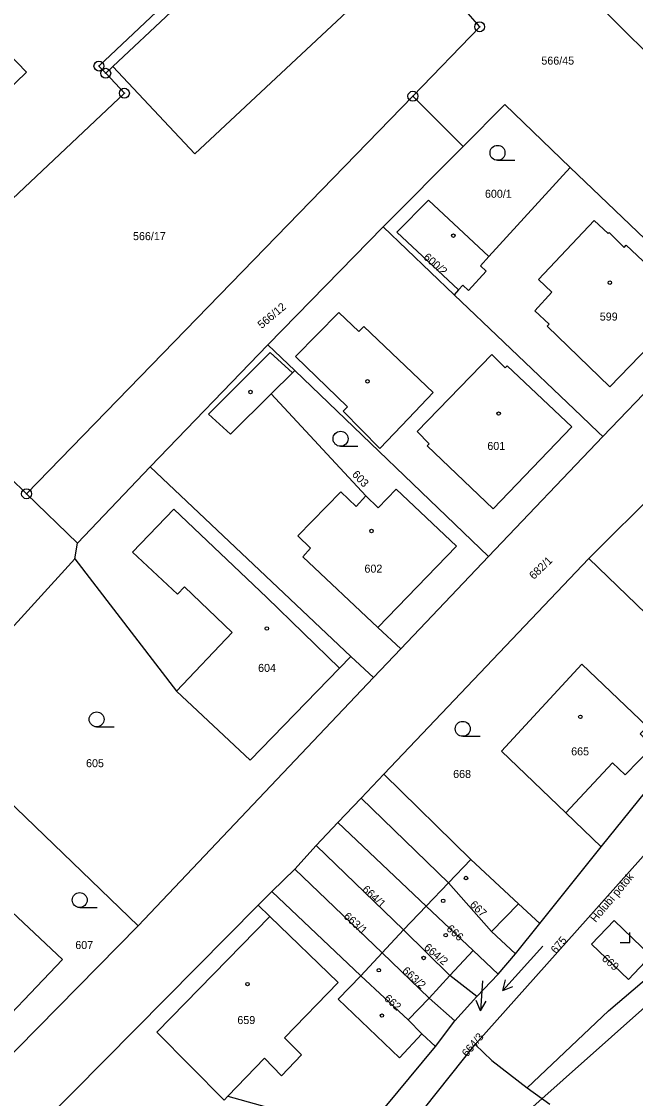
# Model space of a CAD drawing. Extents: x -587171 to -555306, y -1167727 to -1074732.
# Drawn here: x -560917 to -560855.4, y -1077994.6 to -1077886.5 of the extents above; entities that cross this region are included whole.
import ezdxf

# ---------------------------------------------------------------- set-up
doc = ezdxf.new("R2010")
doc.units = 0
for name, color, linetype in [('Hranice parcel', 7, 'Continuous'), ('Parcelní čísla', 7, 'Continuous'), ('Pop  PČ popisy', 7, 'Continuous'), ('Poz předměty', 7, 'Continuous'), ('Vnitřní kresba', 7, 'Continuous'), ('Věcná břemena k části', 7, 'Continuous'), ('Značky bodu BP', 7, 'Continuous'), ('Značky budov', 7, 'Continuous'), ('Značky kultur', 7, 'Continuous')]:
    doc.layers.add(name, color=color, linetype=linetype)

msp = doc.modelspace()

# ---------------------------------------------------------------- linework, layer by layer
at = {"layer": 'Hranice parcel'}
for p, q in [((-560870.99, -1077887.03), (-560877.71, -1077879.32)), ((-560901.93, -1077885.53), (-560907.78, -1077891.01)), ((-560877.69, -1077894), (-560870.99, -1077887.03)), ((-560907.78, -1077891.01), (-560908.51, -1077891.7)), ((-560877.69, -1077894), (-560916.45, -1077933.89)), ((-560872.64, -1077899.03), (-560877.69, -1077894)), ((-560880.68, -1077907.12), (-560872.64, -1077899.03)), ((-560861.9, -1077901.15), (-560870.06, -1077910.08)), ((-560848.98, -1077913.55), (-560861.9, -1077901.15)), ((-560892.23, -1077918.95), (-560880.68, -1077907.12)), ((-560880.68, -1077907.12), (-560873.56, -1077913.92)), ((-560873.13, -1077913.44), (-560873.56, -1077913.92)), ((-560858.65, -1077928.15), (-560846.73, -1077915.7)), ((-560904.06, -1077931.17), (-560892.23, -1077918.95)), ((-560892.23, -1077918.95), (-560889.54, -1077921.53)), ((-560889.54, -1077921.53), (-560870.11, -1077940.18)), ((-560870.11, -1077940.18), (-560858.65, -1077928.15)), ((-560911.35, -1077938.83), (-560904.06, -1077931.17)), ((-560904.06, -1077931.17), (-560883.91, -1077950.2)), ((-560849.79, -1077930.17), (-560860.03, -1077940.37)), ((-560918.11, -1077932.29), (-560916.45, -1077933.89)), ((-560916.45, -1077933.89), (-560911.35, -1077938.83)), ((-560911.6, -1077940.4), (-560911.35, -1077938.83)), ((-560926.52, -1077956.76), (-560911.6, -1077940.4)), ((-560860.03, -1077940.37), (-560880.6, -1077962.02)), ((-560878.91, -1077949.44), (-560870.11, -1077940.18)), ((-560854.33, -1077945.91), (-560860.03, -1077940.37)), ((-560881.65, -1077952.33), (-560878.91, -1077949.44)), ((-560883.91, -1077950.2), (-560881.65, -1077952.33)), ((-560905.24, -1077977.23), (-560881.65, -1077952.33)), ((-560926.52, -1077956.76), (-560905.24, -1077977.23)), ((-560842.84, -1077957.02), (-560871.44, -1077989.15)), ((-560858.8, -1077969.32), (-560852.07, -1077960.93)), ((-560880.6, -1077962.02), (-560882.87, -1077964.41)), ((-560882.87, -1077964.41), (-560885.21, -1077966.87)), ((-560885.21, -1077966.87), (-560887.41, -1077969.16)), ((-560876.37, -1077975.27), (-560885.21, -1077966.87)), ((-560887.41, -1077969.16), (-560889.54, -1077971.54)), ((-560878.64, -1077977.64), (-560887.41, -1077969.16)), ((-560864.96, -1077977), (-560858.8, -1077969.32)), ((-560889.54, -1077971.54), (-560891.84, -1077973.8)), ((-560880.79, -1077979.96), (-560889.54, -1077971.54)), ((-560891.84, -1077973.8), (-560893.21, -1077975.17)), ((-560893.21, -1077975.17), (-560915.14, -1077997.32)), ((-560878.64, -1077977.64), (-560876.37, -1077975.27)), ((-560871.64, -1077979.72), (-560876.37, -1077975.27)), ((-560922.56, -1077994.79), (-560905.24, -1077977.23)), ((-560880.79, -1077979.96), (-560878.64, -1077977.64)), ((-560873.97, -1077982.23), (-560878.64, -1077977.64)), ((-560867.39, -1077980.04), (-560864.96, -1077977)), ((-560873.97, -1077982.23), (-560871.64, -1077979.72)), ((-560871.64, -1077979.72), (-560869.13, -1077982.08)), ((-560869.13, -1077982.08), (-560867.39, -1077980.04)), ((-560871.26, -1077984.31), (-560873.97, -1077982.23)), ((-560869.13, -1077982.08), (-560871.26, -1077984.31)), ((-560873.49, -1077986.76), (-560871.26, -1077984.31)), ((-560875.41, -1077989.34), (-560873.49, -1077986.76)), ((-560910.89, -1078038.54), (-560871.44, -1077989.15)), ((-560882.69, -1077998.09), (-560875.41, -1077989.34)), ((-560866.21, -1077993.48), (-560863.95, -1077995.13))]:
    msp.add_line(p, q, dxfattribs=at)
for points in [[(-560990.26, -1077844.16), (-560986.69, -1077840.71), (-560983.52, -1077843.98), (-560927.31, -1077902.08), (-560916.46, -1077891.59), (-560972.62, -1077833.5), (-560979.27, -1077826.67), (-560990.15, -1077837.13), (-560992.43, -1077839.31)], [(-560911.78, -1077829.96), (-560870.93, -1077872.97), (-560839.79, -1077904.03)], [(-560908.51, -1077891.7), (-560909.19, -1077890.97), (-560903.43, -1077885.55), (-560920.92, -1077867.36)], [(-560907.78, -1077891.01), (-560899.57, -1077899.78), (-560877.71, -1077879.32)], [(-560932.64, -1077918.2), (-560906.64, -1077893.7), (-560908.51, -1077891.7)], [(-560861.9, -1077901.15), (-560868.48, -1077894.84), (-560872.64, -1077899.03)], [(-560873.13, -1077913.44), (-560879.31, -1077907.65), (-560876.13, -1077904.43), (-560870.06, -1077910.08)], [(-560870.06, -1077910.08), (-560870.91, -1077911.01), (-560870.33, -1077911.54), (-560872.11, -1077913.48), (-560872.68, -1077912.95), (-560873.13, -1077913.44)], [(-560873.56, -1077913.92), (-560868.57, -1077918.68), (-560860.79, -1077926.11), (-560859.08, -1077927.74), (-560858.65, -1077928.15)], [(-560878.91, -1077949.44), (-560881.2, -1077947.31), (-560873.31, -1077939.15), (-560879.36, -1077933.41), (-560881.16, -1077935.3), (-560882.41, -1077934.09), (-560891.9, -1077923.87), (-560889.77, -1077921.76), (-560889.54, -1077921.53)], [(-560911.6, -1077940.4), (-560901.41, -1077953.68), (-560894.03, -1077960.62), (-560885.06, -1077951.39), (-560883.91, -1077950.2)], [(-560852.07, -1077960.93), (-560853.64, -1077959.28), (-560854.88, -1077957.97), (-560854.18, -1077957.22), (-560860.73, -1077950.98), (-560868.8, -1077959.72), (-560862.35, -1077965.9), (-560858.8, -1077969.32)], [(-560928.34, -1077983.03), (-560928.05, -1077982.95), (-560921.26, -1077989.43), (-560912.86, -1077980.61), (-560919.62, -1077974.25), (-560918.6, -1077973.05), (-560924.28, -1077967.39), (-560927.62, -1077964.46), (-560928.72, -1077965.55), (-560931.7, -1077962.68), (-560932.1, -1077962.3)], [(-560864.96, -1077977), (-560867.08, -1077975.04), (-560871.87, -1077970.57), (-560880.6, -1077962.02)], [(-560867.39, -1077980.04), (-560869.82, -1077977.8), (-560874.12, -1077972.92), (-560882.87, -1077964.41)], [(-560866.21, -1077993.48), (-560858.07, -1077985.75), (-560836.46, -1077967.38)], [(-560875.41, -1077989.34), (-560876.79, -1077988.07), (-560878.15, -1077986.67), (-560882.92, -1077982.26), (-560891.84, -1077973.8)], [(-560893.21, -1077975.17), (-560892.04, -1077976.3), (-560903.37, -1077987.89), (-560896.63, -1077994.71), (-560896.26, -1077994.33), (-560882.69, -1077998.09)], [(-560857.5, -1077976.7), (-560859.77, -1077979.07), (-560856.07, -1077982.63), (-560853.82, -1077980.24), (-560857.5, -1077976.7)], [(-560873.49, -1077986.76), (-560876.06, -1077984.49), (-560880.79, -1077979.96)], [(-560871.44, -1077989.15), (-560869.76, -1077990.73), (-560866.21, -1077993.48)]]:
    msp.add_lwpolyline(points, dxfattribs=at)
at = {"layer": 'Pop  PČ popisy'}
for p, q in [((-560870.71, -1077982.76), (-560870.92, -1077985.75)), ((-560870.92, -1077985.75), (-560871.35, -1077984.72)), ((-560870.92, -1077985.75), (-560870.35, -1077984.79))]:
    msp.add_line(p, q, dxfattribs=at)
at = {"layer": 'Poz předměty'}
msp.add_line((-560872.99, -1078001.92), (-560805.64, -1077941.94), dxfattribs=at)
at = {"layer": 'Vnitřní kresba'}
for p, q in [((-560865.08, -1077912.4), (-560859.49, -1077906.48)), ((-560859.49, -1077906.48), (-560858.11, -1077907.78)), ((-560858.11, -1077907.78), (-560857.99, -1077907.66)), ((-560857.99, -1077907.66), (-560856.51, -1077909.18)), ((-560856.51, -1077909.18), (-560856.28, -1077908.95)), ((-560856.28, -1077908.95), (-560849.97, -1077914.91)), ((-560863.75, -1077913.66), (-560865.08, -1077912.4)), ((-560865.46, -1077915.52), (-560863.75, -1077913.66)), ((-560849.97, -1077914.91), (-560857.94, -1077923.16)), ((-560889.47, -1077920.11), (-560885.11, -1077915.69)), ((-560885.11, -1077915.69), (-560883.1, -1077917.62)), ((-560864.02, -1077916.86), (-560865.46, -1077915.52)), ((-560883.1, -1077917.62), (-560882.6, -1077917.09)), ((-560882.6, -1077917.09), (-560875.66, -1077923.74)), ((-560864.23, -1077917.08), (-560864.02, -1077916.86)), ((-560857.94, -1077923.16), (-560864.23, -1077917.08)), ((-560892.01, -1077919.71), (-560898.19, -1077925.89)), ((-560889.77, -1077921.76), (-560892.01, -1077919.71)), ((-560884.26, -1077925.18), (-560889.47, -1077920.11)), ((-560877.27, -1077927.65), (-560869.78, -1077919.93)), ((-560869.78, -1077919.93), (-560868.44, -1077921.26)), ((-560868.44, -1077921.26), (-560868.24, -1077921.04)), ((-560868.24, -1077921.04), (-560861.76, -1077927.16)), ((-560896, -1077927.92), (-560891.9, -1077923.87)), ((-560875.66, -1077923.74), (-560878.12, -1077926.33)), ((-560884.7, -1077925.61), (-560884.26, -1077925.18)), ((-560881, -1077929.36), (-560884.7, -1077925.61)), ((-560898.19, -1077925.89), (-560896, -1077927.92)), ((-560878.12, -1077926.33), (-560881, -1077929.36)), ((-560876.05, -1077928.86), (-560877.27, -1077927.65)), ((-560861.76, -1077927.16), (-560869.64, -1077935.39)), ((-560876.26, -1077929.08), (-560876.05, -1077928.86)), ((-560869.64, -1077935.39), (-560876.26, -1077929.08)), ((-560889.22, -1077938.12), (-560884.91, -1077933.68)), ((-560884.91, -1077933.68), (-560883.39, -1077935.15)), ((-560883.39, -1077935.15), (-560882.41, -1077934.09)), ((-560905.81, -1077939.74), (-560901.67, -1077935.42)), ((-560901.67, -1077935.42), (-560892.34, -1077944.31)), ((-560887.96, -1077939.34), (-560889.22, -1077938.12)), ((-560901.32, -1077943.96), (-560905.81, -1077939.74)), ((-560888.73, -1077940.21), (-560887.96, -1077939.34)), ((-560881.2, -1077947.31), (-560888.73, -1077940.21)), ((-560900.62, -1077943.21), (-560901.32, -1077943.96)), ((-560895.81, -1077947.81), (-560900.62, -1077943.21)), ((-560892.34, -1077944.31), (-560885.06, -1077951.39)), ((-560901.41, -1077953.68), (-560895.81, -1077947.81)), ((-560856.38, -1077962.08), (-560853.64, -1077959.28)), ((-560862.35, -1077965.9), (-560857.65, -1077960.88)), ((-560857.65, -1077960.88), (-560856.38, -1077962.08)), ((-560874.12, -1077972.92), (-560871.87, -1077970.57)), ((-560874.12, -1077972.92), (-560876.37, -1077975.27)), ((-560869.82, -1077977.8), (-560867.08, -1077975.04)), ((-560885.2, -1077982.93), (-560892.04, -1077976.3)), ((-560882.92, -1077982.26), (-560880.79, -1077979.96)), ((-560890.57, -1077988.46), (-560885.2, -1077982.93)), ((-560882.92, -1077982.26), (-560885.2, -1077984.6)), ((-560873.97, -1077982.23), (-560876.06, -1077984.49)), ((-560885.2, -1077984.6), (-560879.04, -1077990.48)), ((-560876.06, -1077984.49), (-560878.15, -1077986.67)), ((-560888.86, -1077990.19), (-560890.57, -1077988.46)), ((-560879.04, -1077990.48), (-560876.79, -1077988.07)), ((-560896.26, -1077994.33), (-560892.57, -1077990.52)), ((-560892.57, -1077990.52), (-560890.86, -1077992.3)), ((-560890.86, -1077992.3), (-560888.86, -1077990.19))]:
    msp.add_line(p, q, dxfattribs=at)
at = {"layer": 'Věcná břemena k části'}
msp.add_lwpolyline([(-560870.93, -1077872.97), (-560839.79, -1077904.03)], dxfattribs=at)
msp.add_lwpolyline([(-560870.93, -1077872.97), (-560839.79, -1077904.03)], dxfattribs=at)
at = {"layer": 'Značky bodu BP'}
for centre, radius in [((-560870.99, -1077887.03), 0.5), ((-560870.99, -1077887.03), 0.0303), ((-560909.19, -1077890.97), 0.5), ((-560909.19, -1077890.97), 0.0303), ((-560908.51, -1077891.7), 0.5), ((-560908.51, -1077891.7), 0.0303), ((-560906.64, -1077893.7), 0.5), ((-560906.64, -1077893.7), 0.0303), ((-560877.69, -1077894), 0.5), ((-560877.69, -1077894), 0.0303), ((-560916.45, -1077933.89), 0.5), ((-560916.45, -1077933.89), 0.0303)]:
    msp.add_circle(centre, radius, dxfattribs=at)
at = {"layer": 'Značky budov'}
for centre in [(-560873.63, -1077907.99), (-560857.93, -1077912.71), (-560882.25, -1077922.6), (-560893.98, -1077923.67), (-560869.09, -1077925.84), (-560881.84, -1077937.62), (-560892.34, -1077947.4), (-560860.89, -1077956.27), (-560872.36, -1077972.44), (-560874.65, -1077974.73), (-560874.4, -1077978.17), (-560876.61, -1077980.46), (-560881.11, -1077981.69), (-560894.29, -1077983.08), (-560880.8, -1077986.24)]:
    msp.add_circle(centre, 0.175, dxfattribs=at)
at = {"layer": 'Značky kultur'}
for p, q in [((-560869.2, -1077900.43), (-560867.45, -1077900.43)), ((-560884.95, -1077929.12), (-560883.2, -1077929.12)), ((-560909.42, -1077957.27), (-560907.67, -1077957.27)), ((-560872.69, -1077958.22), (-560870.94, -1077958.22)), ((-560911.12, -1077975.4), (-560909.37, -1077975.4)), ((-560855.91, -1077978.92), (-560855.91, -1077977.92)), ((-560864.66, -1077979.26), (-560868.68, -1077983.72)), ((-560856.91, -1077978.92), (-560855.91, -1077978.92)), ((-560868.68, -1077983.72), (-560868.39, -1077982.66)), ((-560868.68, -1077983.72), (-560867.65, -1077983.33))]:
    msp.add_line(p, q, dxfattribs=at)
for centre in [(-560869.2, -1077899.68), (-560884.95, -1077928.37), (-560909.42, -1077956.52), (-560872.69, -1077957.47), (-560911.12, -1077974.65)]:
    msp.add_circle(centre, 0.75, dxfattribs=at)

# ---------------------------------------------------------------- texts
at = {"layer": 'Parcelní čísla'}
for s, p in [('566/45', (-560864.8, -1077890.83)), ('600/1', (-560870.46, -1077904.19)), ('566/17', (-560905.77, -1077908.44)), ('599', (-560858.94, -1077916.51)), ('601', (-560870.22, -1077929.49)), ('602', (-560882.55, -1077941.8)), ('604', (-560893.22, -1077951.76)), ('665', (-560861.81, -1077960.13)), ('605', (-560910.48, -1077961.32)), ('668', (-560873.65, -1077962.4)), ('607', (-560911.56, -1077979.56)), ('659', (-560895.3, -1077987.09))]:
    msp.add_text(s, height=0.803, dxfattribs=at).set_placement(p)
for s, rotation, p in [('600/2', 319, (-560876.7, -1077910.26)), ('566/12', 40, (-560892.86, -1077917.37)), ('603', 314, (-560883.86, -1077932.01)), ('682/1', 44, (-560865.56, -1077942.54)), ('664/1', 317, (-560882.84, -1077973.67)), ('667', 316, (-560872.04, -1077975.19)), ('663/1', 318, (-560884.71, -1077976.38)), ('666', 318, (-560874.39, -1077977.62)), ('675', 50, (-560863.33, -1077980.09)), ('664/2', 320, (-560876.65, -1077979.53)), ('669', 319, (-560858.8, -1077980.62)), ('663/2', 318, (-560878.83, -1077981.84)), ('662', 319, (-560880.65, -1077984.63)), ('664/3', 50, (-560872.25, -1077990.46))]:
    msp.add_text(s, height=0.803, rotation=rotation, dxfattribs=at).set_placement(p)
at = {"layer": 'Pop  PČ popisy'}
msp.add_text('Holubí potok', height=0.8028, rotation=50, dxfattribs=at).set_placement((-560859.35, -1077976.95))

doc.saveas('drawing.dxf')
